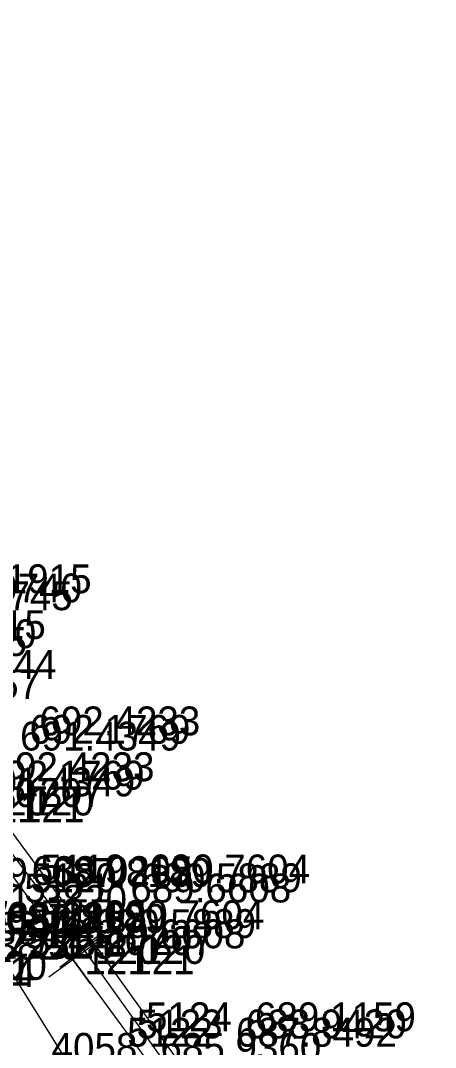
# Model space of a CAD drawing. Extents: x 1602514 to 1609837, y 863887 to 871157.
# Drawn here: x 1609425.2 to 1609533.9, y 864487 to 864755.9 of the extents above; entities that cross this region are included whole.
import ezdxf

# ---------------------------------------------------------------- set-up
doc = ezdxf.new("R2010")
doc.units = 0
for name, color, linetype in [('Default', 7, 'Continuous'), ('Survey-Point', 7, 'Continuous'), ('Survey-Text-Elevation', 7, 'Continuous'), ('Survey-Text-Feature', 7, 'Continuous'), ('Survey-Text-Name and Number', 7, 'Continuous')]:
    doc.layers.add(name, color=color, linetype=linetype)

msp = doc.modelspace()

# ---------------------------------------------------------------- linework, layer by layer
at = {"layer": 'Default'}
for points in [[(1609761.97, 863907.28), (1609738.08, 863963.79), (1609716.49, 864013), (1609684.47, 864070.97), (1609661.22, 864113.84), (1609637.73, 864170.53), (1609612.37, 864217.52), (1609582.99, 864268.15), (1609553.96, 864317.71), (1609520.91, 864373.9), (1609484.78, 864422.99), (1609446.86, 864468.2), (1609418.18, 864513.99), (1609377.46, 864568.48), (1609344.31, 864612.8), (1609304.89, 864660.73), (1609266.65, 864699.34), (1609223.93, 864742.15), (1609190.41, 864787.15), (1609146.47, 864834.28), (1609108.85, 864870.77), (1609064.82, 864911.72), (1609026.77, 864946.42)], [(1609761.97, 863907.28), (1609738.08, 863963.79), (1609716.49, 864013), (1609684.47, 864070.97), (1609661.22, 864113.84), (1609637.73, 864170.53), (1609612.37, 864217.52), (1609582.99, 864268.15), (1609553.96, 864317.71), (1609520.91, 864373.9), (1609484.78, 864422.99), (1609446.86, 864468.2), (1609418.18, 864513.99), (1609377.46, 864568.48), (1609344.31, 864612.8), (1609304.89, 864660.73), (1609266.65, 864699.34), (1609223.93, 864742.15), (1609190.41, 864787.15), (1609146.47, 864834.28), (1609108.85, 864870.77), (1609064.82, 864911.72), (1609026.77, 864946.42)], [(1609761.97, 863907.28), (1609738.08, 863963.79), (1609716.49, 864013), (1609684.47, 864070.97), (1609661.22, 864113.84), (1609637.73, 864170.53), (1609612.37, 864217.52), (1609582.99, 864268.15), (1609553.96, 864317.71), (1609520.91, 864373.9), (1609484.78, 864422.99), (1609446.86, 864468.2), (1609418.18, 864513.99), (1609377.46, 864568.48), (1609344.31, 864612.8), (1609304.89, 864660.73), (1609266.65, 864699.34), (1609223.93, 864742.15), (1609190.41, 864787.15), (1609146.47, 864834.28), (1609108.85, 864870.77), (1609064.82, 864911.72), (1609026.77, 864946.42)], [(1609205.73, 864800.47), (1609237.3, 864766.32), (1609268.57, 864732.05), (1609297.84, 864698.48), (1609326.86, 864664.49), (1609356.48, 864628.51), (1609386.66, 864590.9), (1609415.14, 864553.69), (1609443.92, 864514.93), (1609471.63, 864476.21), (1609497.49, 864438.76), (1609523.96, 864399.29), (1609548.52, 864361.14), (1609573.81, 864320.6), (1609597.33, 864281.9), (1609622.53, 864238.13), (1609646.78, 864195.03), (1609669.97, 864151.36), (1609691.72, 864109.29), (1609711.45, 864069.13), (1609732.23, 864025.54), (1609750.5, 863985.71), (1609769.14, 863942.98), (1609780.56, 863915.62)], [(1609205.73, 864800.47), (1609237.3, 864766.32), (1609268.57, 864732.05), (1609297.84, 864698.48), (1609326.86, 864664.49), (1609356.48, 864628.51), (1609386.66, 864590.9), (1609415.14, 864553.69), (1609443.92, 864514.93), (1609471.63, 864476.21), (1609497.49, 864438.76), (1609523.96, 864399.29), (1609548.52, 864361.14), (1609573.81, 864320.6), (1609597.33, 864281.9), (1609622.53, 864238.13), (1609646.78, 864195.03), (1609669.97, 864151.36), (1609691.72, 864109.29), (1609711.45, 864069.13), (1609732.23, 864025.54), (1609750.5, 863985.71), (1609769.14, 863942.98), (1609780.56, 863915.62)], [(1609205.73, 864800.47), (1609237.3, 864766.32), (1609268.57, 864732.05), (1609297.84, 864698.48), (1609326.86, 864664.49), (1609356.48, 864628.51), (1609386.66, 864590.9), (1609415.14, 864553.69), (1609443.92, 864514.93), (1609471.63, 864476.21), (1609497.49, 864438.76), (1609523.96, 864399.29), (1609548.52, 864361.14), (1609573.81, 864320.6), (1609597.33, 864281.9), (1609622.53, 864238.13), (1609646.78, 864195.03), (1609669.97, 864151.36), (1609691.72, 864109.29), (1609711.45, 864069.13), (1609732.23, 864025.54), (1609750.5, 863985.71), (1609769.14, 863942.98), (1609780.56, 863915.62)], [(1609203.42, 864797.93), (1609235.23, 864763.75), (1609266, 864729.47), (1609295.23, 864696.28), (1609324.46, 864661.92), (1609354.21, 864626.33), (1609384.15, 864588.51), (1609412.55, 864551.49), (1609441.75, 864512.62), (1609469.19, 864474.34), (1609495.01, 864436.89), (1609521.53, 864397.42), (1609546.24, 864359.02), (1609571.01, 864319.25), (1609594.82, 864280.17), (1609619.9, 864236.6), (1609644.21, 864192.95), (1609667.06, 864150.02), (1609688.84, 864107.82), (1609708.67, 864067.5), (1609729.29, 864023.82), (1609746.84, 863984.65), (1609765.97, 863941.3), (1609777.8, 863913.9)], [(1609203.42, 864797.93), (1609235.23, 864763.75), (1609266, 864729.47), (1609295.23, 864696.28), (1609324.46, 864661.92), (1609354.21, 864626.33), (1609384.15, 864588.51), (1609412.55, 864551.49), (1609441.75, 864512.62), (1609469.19, 864474.34), (1609495.01, 864436.89), (1609521.53, 864397.42), (1609546.24, 864359.02), (1609571.01, 864319.25), (1609594.82, 864280.17), (1609619.9, 864236.6), (1609644.21, 864192.95), (1609667.06, 864150.02), (1609688.84, 864107.82), (1609708.67, 864067.5), (1609729.29, 864023.82), (1609746.84, 863984.65), (1609765.97, 863941.3), (1609777.8, 863913.9)], [(1609203.42, 864797.93), (1609235.23, 864763.75), (1609266, 864729.47), (1609295.23, 864696.28), (1609324.46, 864661.92), (1609354.21, 864626.33), (1609384.15, 864588.51), (1609412.55, 864551.49), (1609441.75, 864512.62), (1609469.19, 864474.34), (1609495.01, 864436.89), (1609521.53, 864397.42), (1609546.24, 864359.02), (1609571.01, 864319.25), (1609594.82, 864280.17), (1609619.9, 864236.6), (1609644.21, 864192.95), (1609667.06, 864150.02), (1609688.84, 864107.82), (1609708.67, 864067.5), (1609729.29, 864023.82), (1609746.84, 863984.65), (1609765.97, 863941.3), (1609777.8, 863913.9)], [(1609201.09, 864795.88), (1609233.79, 864762.56), (1609263.61, 864727.34), (1609293.11, 864694.19), (1609322.35, 864659.64), (1609351.72, 864623.98), (1609381.71, 864586.46), (1609410.08, 864549.72), (1609438.97, 864509.94), (1609466.68, 864472.17), (1609492.31, 864435.06), (1609518.27, 864395.74), (1609543.67, 864357.28), (1609567.84, 864317.56), (1609591.63, 864277.71), (1609617.17, 864235.3), (1609641.66, 864191.29), (1609664.19, 864148.82), (1609685.82, 864106.64), (1609706.08, 864066.32), (1609726.82, 864022.26), (1609744, 863983.05), (1609763.61, 863940.31), (1609775.77, 863911.75)], [(1609201.09, 864795.88), (1609233.79, 864762.56), (1609263.61, 864727.34), (1609293.11, 864694.19), (1609322.35, 864659.64), (1609351.72, 864623.98), (1609381.71, 864586.46), (1609410.08, 864549.72), (1609438.97, 864509.94), (1609466.68, 864472.17), (1609492.31, 864435.06), (1609518.27, 864395.74), (1609543.67, 864357.28), (1609567.84, 864317.56), (1609591.63, 864277.71), (1609617.17, 864235.3), (1609641.66, 864191.29), (1609664.19, 864148.82), (1609685.82, 864106.64), (1609706.08, 864066.32), (1609726.82, 864022.26), (1609744, 863983.05), (1609763.61, 863940.31), (1609775.77, 863911.75)], [(1609201.09, 864795.88), (1609233.79, 864762.56), (1609263.61, 864727.34), (1609293.11, 864694.19), (1609322.35, 864659.64), (1609351.72, 864623.98), (1609381.71, 864586.46), (1609410.08, 864549.72), (1609438.97, 864509.94), (1609466.68, 864472.17), (1609492.31, 864435.06), (1609518.27, 864395.74), (1609543.67, 864357.28), (1609567.84, 864317.56), (1609591.63, 864277.71), (1609617.17, 864235.3), (1609641.66, 864191.29), (1609664.19, 864148.82), (1609685.82, 864106.64), (1609706.08, 864066.32), (1609726.82, 864022.26), (1609744, 863983.05), (1609763.61, 863940.31), (1609775.77, 863911.75)]]:
    msp.add_lwpolyline(points, dxfattribs=at)
at = {"layer": 'Survey-Point'}
for p, q in [((1609448.58, 864508.66), (1609439.26, 864521.21)), ((1609448.58, 864508.66), (1609439.26, 864521.21)), ((1609446.44, 864506.38), (1609437.05, 864518.87)), ((1609446.44, 864506.38), (1609437.05, 864518.87)), ((1609450.19, 864519.59), (1609437.65, 864510.28)), ((1609450.19, 864519.59), (1609437.65, 864510.28)), ((1609443.56, 864503.62), (1609434.38, 864516.26)), ((1609443.56, 864503.62), (1609434.38, 864516.26)), ((1609447.99, 864517.32), (1609435.5, 864507.93)), ((1609447.99, 864517.32), (1609435.5, 864507.93)), ((1609445.29, 864514.53), (1609432.65, 864505.35)), ((1609445.29, 864514.53), (1609432.65, 864505.35))]:
    msp.add_line(p, q, dxfattribs=at)

# ---------------------------------------------------------------- texts
at = {"layer": 'Survey-Text-Elevation'}
for s, p in [('694.1915', (1609401.66, 864605.9)), ('693.0745', (1609396.71, 864601.46)), ('693.9740', (1609399.15, 864603.51)), ('694.1915', (1609389.66, 864593.9)), ('693.9740', (1609387.15, 864591.51)), ('693.0745', (1609384.71, 864589.46)), ('690.1844', (1609392.46, 864583.48)), ('690.1557', (1609388.15, 864578.25)), ('692.1769', (1609427.55, 864566.49)), ('692.4233', (1609430.14, 864568.69)), ('691.4349', (1609425.08, 864564.72)), ('692.4233', (1609418.14, 864556.69)), ('692.1769', (1609415.55, 864554.49)), ('691.4349', (1609413.08, 864552.72)), ('688.0295', (1609428.15, 864529.49)), ('687.8189', (1609433.18, 864528.99)), ('690.7604', (1609458.92, 864529.93)), ('690.5889', (1609456.75, 864527.62)), ('689.6608', (1609453.97, 864524.94)), ('691.3820', (1609410.95, 864521.97)), ('691.6800', (1609401.92, 864516.68)), ('688.0295', (1609416.15, 864517.49)), ('687.8189', (1609421.18, 864516.99)), ('690.5889', (1609444.75, 864515.62)), ('690.7604', (1609446.92, 864517.93)), ('691.6384', (1609398.95, 864514.84)), ('689.6608', (1609441.97, 864512.94)), ('691.3820', (1609398.95, 864509.97)), ('691.6800', (1609389.92, 864504.68)), ('691.6384', (1609386.95, 864502.84)), ('689.1159', (1609486.63, 864491.21)), ('688.9420', (1609484.19, 864489.34)), ('687.8492', (1609481.68, 864487.17)), ('685.9360', (1609461.86, 864483.2))]:
    msp.add_text(s, height=7.56, dxfattribs=at).set_placement(p)
at = {"layer": 'Survey-Text-Feature'}
for s, p in [('120', (1609415.55, 864547.71)), ('207', (1609418.14, 864549.91)), ('120', (1609427.55, 864547.71)), ('207', (1609430.14, 864549.91)), ('121', (1609413.08, 864545.94)), ('121', (1609425.08, 864545.94)), ('725.1', (1609416.15, 864510.71)), ('725', (1609421.18, 864510.21)), ('725.1', (1609428.15, 864510.71)), ('725', (1609433.18, 864510.21)), ('207', (1609446.92, 864511.15)), ('207', (1609458.92, 864511.15)), ('120', (1609444.75, 864508.84)), ('120', (1609456.75, 864508.84)), ('121', (1609441.97, 864506.16)), ('121', (1609453.97, 864506.16)), ('121', (1609410.95, 864503.19))]:
    msp.add_text(s, height=7.56, dxfattribs=at).set_placement(p)
at = {"layer": 'Survey-Text-Name and Number'}
for s, p in [('4059', (1609404.64, 864528.99)), ('5119', (1609430.37, 864529.93)), ('5120', (1609427.91, 864527.62)), ('5121', (1609426.21, 864524.94)), ('4059', (1609404.64, 864516.99)), ('5120', (1609427.91, 864515.62)), ('5119', (1609430.37, 864517.93)), ('5121', (1609426.08, 864512.94)), ('5124', (1609458.08, 864491.21)), ('5123', (1609455.65, 864489.34)), ('5122', (1609453.14, 864487.17)), ('4058', (1609433.32, 864483.2))]:
    msp.add_text(s, height=7.56, dxfattribs=at).set_placement(p)

doc.saveas('drawing.dxf')
